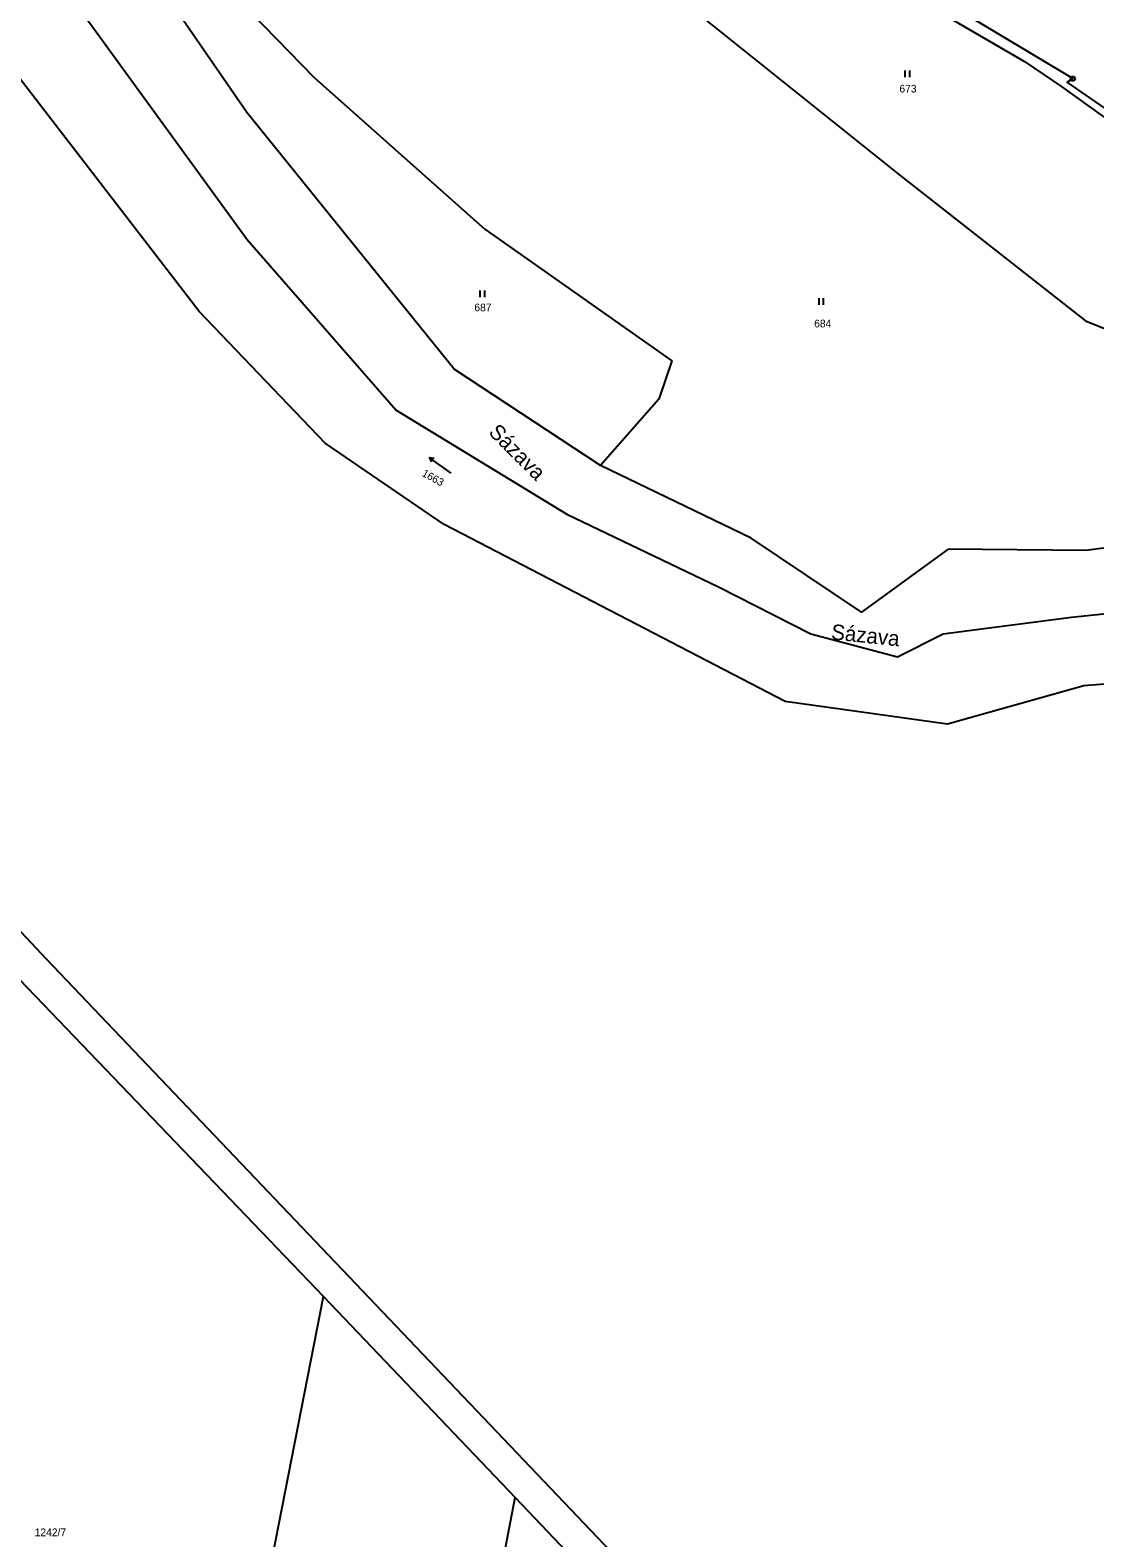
# Model space of a CAD drawing. Extents: x -680203 to -673936, y -1102717 to -1093650.
# Drawn here: x -677155 to -676919.1, y -1099356.6 to -1099022.7 of the extents above; entities that cross this region are included whole.
import ezdxf

# ---------------------------------------------------------------- set-up
doc = ezdxf.new("R2010")
doc.units = 0
for name, color, linetype in [('_Ideová část', 7, 'Continuous'), ('SOxx02xx_Koleje_param další_Popis10', 7, 'Continuous'), ('SOxx02xx_Staničení_Popis10', 7, 'Continuous'), ('SOxxxxxx_Koleje_hlavní_body_Popis10', 7, 'Continuous'), ('SOxxxxxx_Osa_bod_P', 7, 'Continuous'), ('x_prac', 7, 'Continuous')]:
    doc.layers.add(name, color=color, linetype=linetype)

msp = doc.modelspace()

# ---------------------------------------------------------------- linework, layer by layer
at = {"layer": '_Ideová část'}
msp.add_circle((-676417.7, -1099401.52), 1287.12, dxfattribs=at)
at = {"layer": 'SOxx02xx_Koleje_param další_Popis10'}
for radius in [0.5, 0.0303]:
    msp.add_circle((-676924.01, -1099033.39), radius, dxfattribs=at)
at = {"layer": 'SOxxxxxx_Koleje_hlavní_body_Popis10'}
for p, q in [((-676961.15, -1099033.06), (-676961.15, -1099031.56)), ((-676960.15, -1099033.06), (-676960.15, -1099031.56)), ((-677055.29, -1099081.79), (-677055.29, -1099080.29)), ((-677054.29, -1099081.79), (-677054.29, -1099080.29)), ((-676980.23, -1099083.49), (-676980.23, -1099081.99)), ((-676979.23, -1099083.49), (-676979.23, -1099081.99)), ((-677061.73, -1099120.8), (-677066.59, -1099117.27)), ((-677066.59, -1099117.27), (-677066.09, -1099118.25)), ((-677066.59, -1099117.27), (-677065.5, -1099117.44))]:
    msp.add_line(p, q, dxfattribs=at)
at = {"layer": 'x_prac'}
for p, q in [((-677171.13, -1099218.57), (-677090, -1099303.14)), ((-677128.32, -1099498.3), (-677090, -1099303.14)), ((-677090, -1099303.14), (-677047.54, -1099347.65)), ((-677085.39, -1099543.39), (-677047.54, -1099347.65))]:
    msp.add_line(p, q, dxfattribs=at)
for points in [[(-677433.31, -1098932.92), (-677320.68, -1099048), (-677268.36, -1099103.79), (-677151.36, -1099228.44), (-677023.43, -1099362.67), (-676953.03, -1099435.84), (-676912.49, -1099477.46), (-676747.09, -1099565.35), (-676744.04, -1099568.39), (-676741.98, -1099577.46), (-676741.98, -1099581.73), (-676745.33, -1099599.57), (-676747, -1099620.91), (-676717.59, -1099627.77), (-676700.45, -1099640.19), (-676689.94, -1099647.2), (-676677.44, -1099668.39), (-676650.32, -1099692.78), (-676609.86, -1099712.22), (-676593.4, -1099759.48)], [(-676877.38, -1099067.22), (-676925.25, -1099034.17), (-676924.01, -1099033.39), (-676999.91, -1098987.89), (-677031.4, -1098964.94), (-677041.41, -1098956.38)], [(-677043.93, -1098959.18), (-677036.88, -1098964.22), (-677006.49, -1098986.41), (-676969.42, -1099009.39), (-676934.74, -1099029.59), (-676926.46, -1099035.2), (-676874.11, -1099072.76)], [(-677051.61, -1098983.05), (-677030.9, -1098999.86), (-676962.64, -1099054.52), (-676921.23, -1099087.04), (-676860.68, -1099111.48)], [(-677159.19, -1099000.98), (-677144.28, -1099017.61), (-677106.93, -1099069), (-677073.91, -1099106.84), (-677036.12, -1099129.88), (-677002.53, -1099145.91), (-676982.02, -1099156.33), (-676962.85, -1099161.44), (-676952.75, -1099156.34), (-676924.34, -1099152.66), (-676889.71, -1099149.07), (-676833.82, -1099157.59), (-676794.34, -1099175.18), (-676778.36, -1099183.05), (-676726.16, -1099225.5)], [(-677159.19, -1099000.98), (-677144.28, -1099017.61), (-677106.93, -1099069), (-677073.91, -1099106.84), (-677036.12, -1099129.88), (-677002.53, -1099145.91), (-676982.02, -1099156.33), (-676962.85, -1099161.44), (-676952.75, -1099156.34), (-676924.34, -1099152.66), (-676889.71, -1099149.07), (-676833.82, -1099157.59), (-676794.34, -1099175.18), (-676778.36, -1099183.05), (-676726.16, -1099225.5)], [(-677114.57, -1099009.97), (-677092.09, -1099033.12), (-677054.25, -1099066.76), (-677012.84, -1099095.89), (-677015.73, -1099104.35), (-677028.62, -1099119.05)], [(-676728.97, -1099246.24), (-676792.4, -1099195.75), (-676834.88, -1099172.99), (-676888.41, -1099165.18), (-676921.62, -1099167.85), (-676951.8, -1099176.39), (-676987.72, -1099171.32), (-677063.3, -1099132.17), (-677089.62, -1099114.11), (-677117.58, -1099084.95), (-677170.07, -1099016.89)], [(-677028.62, -1099119.05), (-677061.09, -1099097.73), (-677107, -1099040.93), (-677121.87, -1099019.25)], [(-676860.99, -1099137.9), (-676889.25, -1099133.7), (-676921.17, -1099137.87), (-676951.6, -1099137.61), (-676970.84, -1099151.53), (-676995.24, -1099135.15), (-677028.62, -1099119.05)], [(-677047.54, -1099347.65), (-676969.34, -1099429.89), (-676923.62, -1099476.91)]]:
    msp.add_lwpolyline(points, dxfattribs=at)

# ---------------------------------------------------------------- texts
at = {"layer": 'SOxx02xx_Staničení_Popis10'}
for rotation, p in [(315, (-677053.63, -1099111.92)), (354, (-676977.66, -1099157.56))]:
    msp.add_text('Sázava', height=3.4, rotation=rotation, dxfattribs=at).set_placement(p)
at = {"layer": 'SOxxxxxx_Osa_bod_P'}
for s, p in [('673', (-676962.43, -1099036.47)), ('687', (-677056.59, -1099084.92)), ('684', (-676981.31, -1099088.48)), ('1242/7', (-677153.98, -1099356.19))]:
    msp.add_text(s, height=1.7, dxfattribs=at).set_placement(p)
msp.add_text('1663', height=1.7, rotation=331, dxfattribs=at).set_placement((-677068.37, -1099121.3))

doc.saveas('drawing.dxf')
